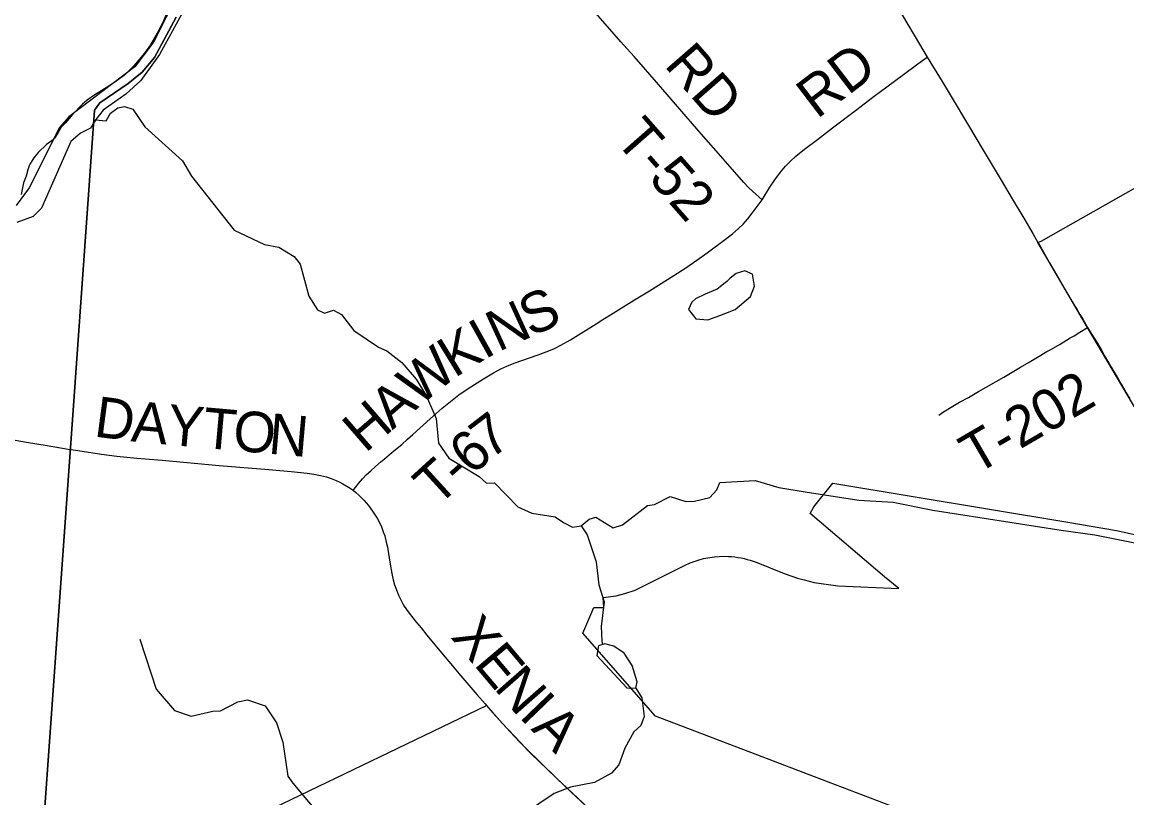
# Model space of a CAD drawing. Extents: x 1410790 to 1770854, y 448063 to 770588.
# Drawn here: x 1552911 to 1561071, y 621077 to 626808 of the extents above; entities that cross this region are included whole.
import ezdxf

# ---------------------------------------------------------------- set-up
doc = ezdxf.new("R2010")
doc.units = 0
for name, color, linetype in [('GM_X_Corporation', 7, 'Continuous'), ('GM_X_County_Road', 7, 'Continuous'), ('GM_X_County_Road_Text', 7, 'Continuous'), ('GM_X_Major_River', 7, 'Continuous'), ('GM_X_Minor_Lake', 7, 'Continuous'), ('GM_X_Minor_River', 7, 'Continuous'), ('GM_X_Section', 7, 'Continuous'), ('GM_X_Township', 7, 'Continuous'), ('GM_X_Township_Road', 7, 'Continuous'), ('GM_X_Township_Road_Text', 7, 'Continuous')]:
    doc.layers.add(name, color=color, linetype=linetype)

msp = doc.modelspace()

# ---------------------------------------------------------------- linework, layer by layer
at = {"layer": 'GM_X_Corporation'}
for points in [[(1561444, 623429.9), (1560780.1, 624552.6), (1560414.5, 625180), (1560438.4, 625189.6), (1562551.7, 626389)], [(1559590.2, 620916.8), (1558763.5, 621232.2), (1558376.6, 621379.5), (1557589.1, 621680.3), (1557052.9, 622294.1), (1557133.4, 622483.3), (1557206.9, 622482.5), (1557204.2, 622556.3), (1557298.8, 622570.3), (1557363.2, 622586.2), (1557439.8, 622612.5), (1557802.8, 622794), (1557845.2, 622813), (1557911.1, 622835.7), (1557944.8, 622844.5), (1557990.5, 622853.4), (1558025, 622858), (1558059.8, 622860.8), (1558094.6, 622861.7), (1558129.5, 622860.9), (1558151.1, 622859.4), (1558175.8, 622856.9), (1558198.8, 622853.7), (1558221.7, 622849.7), (1558244.4, 622844.8), (1558267, 622839.2), (1558289.3, 622832.9), (1558311.4, 622825.7), (1558333.3, 622817.8), (1558539.2, 622735.4), (1558638.1, 622701.1), (1558687, 622687.1), (1558761.2, 622669.3), (1558937.2, 622643), (1559385.5, 622624.7), (1559279.9, 622711.3), (1558732.5, 623178.7), (1558759.6, 623227.8), (1558899.7, 623401.7), (1560635.3, 623113), (1560994.4, 623053.2), (1561338, 622975.9)], [(1553722.2, 620498.4), (1556342.3, 621759.6), (1556458.4, 621625.7), (1556631.3, 621444.4), (1556857.9, 621223.7), (1557174, 620928.4)]]:
    msp.add_lwpolyline(points, dxfattribs=at)
at = {"layer": 'GM_X_County_Road'}
for points in [[(1557670.4, 629810.2), (1557773.1, 629636.7), (1557848, 629509.4), (1557949.7, 629337.1), (1558083.9, 629111.5), (1558219.2, 628882.6), (1558315.4, 628718.5), (1558405, 628569.5), (1558488.1, 628432), (1558545.1, 628336.2), (1558628.1, 628194.7), (1558768.9, 627953.9), (1558861.8, 627795.4), (1559023.4, 627521.2), (1559146.8, 627312.1), (1559284.6, 627077.2), (1559350.9, 626964), (1559414.4, 626856.8), (1559539.7, 626646.1), (1559595.9, 626549.7)], [(1559595.9, 626549.7), (1559707.8, 626369.5), (1559781.8, 626245.6), (1559900.7, 626045.1), (1560010.6, 625862.2), (1560143.5, 625639.4), (1560223.8, 625503.7), (1560308.8, 625359.5), (1560376, 625246.6), (1560414.5, 625180)], [(1560414.5, 625180), (1560429.8, 625152.8), (1560499.6, 625030.1), (1560579.1, 624894.3), (1560608.5, 624843.2), (1560639.8, 624789.3), (1560658.1, 624758.3), (1560670.1, 624738.8), (1560687, 624710.8), (1560700.6, 624688.4), (1560713.8, 624665.9), (1560724.1, 624649.2), (1560742.9, 624618.6), (1560780, 624552.6)], [(1560780, 624552.6), (1560807.5, 624508.2), (1560855.9, 624430.6), (1560882.5, 624385.5), (1560903.9, 624348.6), (1560913.7, 624331.6), (1560948.2, 624272), (1560977.7, 624220.9), (1561005.5, 624172.6), (1561028.3, 624132.7), (1561054.8, 624087.4), (1561064.9, 624070.4), (1561091.8, 624025.4)], [(1551496.8, 624100.4), (1551503, 624098), (1551559.9, 624074.5), (1551755.9, 623993.3), (1552002, 623893.7), (1552060.1, 623871.3), (1552115.8, 623852.3), (1552162.7, 623838.5), (1552223, 623824.3), (1552294.1, 623812.9), (1552362.2, 623802.1), (1552456, 623786.2), (1552494.7, 623779.6), (1552747.4, 623739.8), (1552944.7, 623705.8), (1553096.5, 623679.4), (1553252.7, 623654.1)], [(1553252.7, 623654.1), (1553323.1, 623642.7), (1553498.2, 623616.8), (1553612.1, 623602.3), (1553758.6, 623585.9), (1553820.6, 623580.9), (1553944.9, 623571.4), (1554366.3, 623533.3), (1554732.5, 623503.5), (1554761.3, 623500.9)], [(1554761.3, 623500.9), (1554899.1, 623488.2), (1555016.6, 623475), (1555066.8, 623469.1), (1555115.4, 623459.5), (1555159.7, 623449.1), (1555194.4, 623437.4), (1555230.3, 623422), (1555252.5, 623412.2), (1555281.2, 623397.4), (1555322.4, 623372.3), (1555356.5, 623349.6)], [(1555356.5, 623349.6), (1555376.4, 623332.4), (1555397.4, 623312.9), (1555434.5, 623277.1), (1555451.8, 623257.5), (1555469.2, 623237.5), (1555483.3, 623219.2), (1555505.4, 623188.8), (1555529.9, 623150.1), (1555540.5, 623130.3), (1555551.4, 623110.1), (1555562.1, 623087.4), (1555571, 623065.4), (1555579.3, 623043.3), (1555589.6, 623011.9), (1555601.2, 622967.3), (1555609.2, 622928.7), (1555630.4, 622802.8), (1555642.1, 622735.2), (1555652.4, 622687.5), (1555662.6, 622649.9), (1555675.6, 622613.2), (1555692, 622574.1), (1555710.5, 622536), (1555729.4, 622501.9), (1555750.1, 622468.8), (1555769.2, 622442.5), (1555825, 622374), (1555857.9, 622333.1), (1555900.3, 622278.8), (1556009, 622147.6), (1556062.3, 622085.3), (1556150.6, 621979.5), (1556270.7, 621840.8), (1556332.1, 621772.4), (1556342.3, 621759.6)], [(1556342.3, 621759.6), (1556389, 621704.3), (1556458.4, 621625.7), (1556547.5, 621529.6), (1556591, 621485.1), (1556671.7, 621403.6), (1556789.2, 621289.4), (1556857.9, 621223.7), (1556966.8, 621119.4), (1557041.1, 621050), (1557125.4, 620972.1), (1557264.3, 620847.2), (1557407.4, 620717.1), (1557478.5, 620654.1), (1557578.1, 620568.8), (1557687.7, 620474.9), (1557764.4, 620407.5)]]:
    msp.add_lwpolyline(points, dxfattribs=at)
at = {"layer": 'GM_X_Major_River'}
for points in [[(1554065.4, 627026.1), (1553881.1, 626659.4), (1553745, 626478), (1553256.3, 626107.9), (1553188.5, 626029.2), (1552964.5, 625583.2), (1552867.5, 625453)], [(1554146.2, 626968.2), (1553925.2, 626568.3), (1553788.8, 626376.9), (1553676.5, 626275.1), (1553509.7, 626156.5), (1553456.1, 626089.5), (1553416.7, 626024.3), (1553341.8, 625987.8), (1553270.3, 625925.2), (1553055.3, 625432.9), (1552993.9, 625372.2), (1552872.8, 625326.7)]]:
    msp.add_lwpolyline(points, dxfattribs=at)
at = {"layer": 'GM_X_Minor_Lake'}
for points in [[(1557886.1, 624763.5), (1557857.5, 624740.1), (1557834.4, 624684.4), (1557887.1, 624615.1), (1557977.2, 624609.3), (1558064, 624641.5), (1558177.1, 624685.3), (1558291.3, 624781.2), (1558320.9, 624856.8), (1558306.6, 624945.3), (1558249, 624970.6), (1558186.5, 624951.8), (1558141.7, 624916.7), (1558117.1, 624893.1)], [(1558117.1, 624893.1), (1558045.4, 624836.1), (1557957.3, 624797.6), (1557886.1, 624763.5)], [(1557378.1, 621890.7), (1557444.2, 621887.5), (1557455, 621935.5), (1557416.9, 622054.5), (1557358.4, 622145.8), (1557281.1, 622197.3), (1557215.2, 622214.5), (1557168.9, 622201.2), (1557155.6, 622129.3)], [(1557155.6, 622129.3), (1557378.1, 621890.7)]]:
    msp.add_lwpolyline(points, dxfattribs=at)
at = {"layer": 'GM_X_Minor_River'}
for points in [[(1553453.7, 626085.5), (1553532.3, 626079), (1553563.3, 626136.6), (1553618.1, 626173.8), (1553668.4, 626184.9), (1553730.2, 626165.8), (1553818.2, 626034), (1554096.6, 625784.5), (1554162.8, 625671.1), (1554476.8, 625270.6), (1554701.5, 625164.4), (1554807.4, 625144.6), (1554920.5, 625076.4), (1554965.6, 625019.5), (1555029.8, 624783.7), (1555092.2, 624682.4), (1555145.9, 624657.4), (1555212.5, 624680.3), (1555270, 624647.2), (1555362.2, 624529.3), (1555544.6, 624407.8), (1555604.2, 624378.7), (1555717, 624292.5), (1555821.2, 624170.4), (1555895.3, 624048.8), (1555968.6, 623879), (1555987.6, 623698.1), (1556063.8, 623586.5), (1556286.1, 623452.3), (1556341.4, 623403.2), (1556401.5, 623404.1), (1556572.9, 623226.7), (1556676.4, 623180.7), (1556848.3, 623153.7), (1556909.8, 623112.5), (1556975.3, 623077.3), (1557041.6, 623086.2), (1557098.6, 623135.3), (1557149, 623150.5), (1557276, 623072.1), (1557346.5, 623094.9), (1557529.4, 623236.2), (1557581.6, 623245.3), (1557696.9, 623303.5), (1557812.6, 623267.4), (1557876.7, 623268.3), (1557991.5, 623296.4), (1558042.6, 623353.7), (1558065.6, 623407.4), (1558326.4, 623423), (1558500, 623369.8), (1558695.9, 623338.4), (1559091.8, 623277.3), (1559346.1, 623262.9), (1559637.8, 623201.7), (1560585.6, 623054.9), (1560833.6, 623020.5), (1561413, 622904.1)], [(1557041.6, 623086.2), (1557084.6, 623021.2), (1557151.4, 622821.5), (1557170.5, 622650.6), (1557210.5, 622525.5), (1557189.3, 622343.3), (1557193.5, 622234.9), (1557197.6, 622209.4)], [(1553781.6, 622249.7), (1553901.6, 621880.5), (1554037.2, 621721.7), (1554158.8, 621681.4), (1554319.8, 621716.8), (1554376, 621719.8), (1554505.5, 621787.8), (1554575.8, 621800.7), (1554705.4, 621758.3), (1554791.5, 621632.4), (1554837.2, 621489.2), (1554872.9, 621237.7), (1554910.1, 621184.9), (1555090.9, 620971.1)], [(1557444.2, 621887.5), (1557489.1, 621816.5), (1557504.7, 621677.8), (1557481.5, 621612), (1557428.6, 621564.8), (1557362.4, 621443.5), (1557318.2, 621321.9), (1557265, 621260.6), (1557139.5, 621190.5), (1556960.5, 621155.5), (1556841.4, 621109.4), (1556614.3, 620956.8)]]:
    msp.add_lwpolyline(points, dxfattribs=at)
at = {"layer": 'GM_X_Section'}
msp.add_lwpolyline([(1553974, 626858.9), (1553949, 626799.3), (1553909.9, 626725.9), (1553860.6, 626640.7), (1553815.6, 626579.5), (1553736.1, 626484.8), (1553667, 626415.9), (1553606.4, 626370.9), (1553551.8, 626335.8), (1553448.8, 626271.4), (1553392.2, 626232.3), (1553357.7, 626200.9), (1553282.6, 626126.1), (1553231.6, 626062.9), (1553199.1, 626031.4), (1553178.5, 625993.8), (1553149.8, 625950.3), (1553133.6, 625934.5), (1553091.1, 625905.2), (1553030.2, 625844.2), (1552997.6, 625806.7), (1552966.7, 625753.2), (1552954.2, 625717.4), (1552941.5, 625669.6), (1552920.6, 625620), (1552905.3, 625534.3)], dxfattribs=at)
at = {"layer": 'GM_X_Township'}
for points in [[(1554048.7, 626845.3), (1553889.7, 626546), (1553798.5, 626438.6), (1553693.5, 626355.4), (1553485.7, 626213), (1553445.1, 626157.2), (1553265.2, 623629), (1553007.8, 620011.9)], [(1553007.8, 620011.9), (1553265.2, 623629), (1553445.1, 626157.2), (1553485.7, 626213), (1553693.5, 626355.4), (1553798.5, 626438.6), (1553889.7, 626546), (1554048.7, 626845.3)]]:
    msp.add_lwpolyline(points, dxfattribs=at)
at = {"layer": 'GM_X_Township_Road'}
for points in [[(1558377.8, 625496.3), (1558306.8, 625559), (1558275.2, 625587.5), (1558241.5, 625623.2), (1558071.1, 625818.4), (1557926.7, 625984), (1557751.7, 626183.8), (1557628.1, 626328.4), (1557516, 626456.9), (1557431.5, 626552.9), (1557379.4, 626611.8), (1557333.9, 626663.4), (1557284, 626719.9), (1557165.2, 626855.6), (1557094.5, 626937.5), (1556980.5, 627068.7), (1556928.3, 627127.5), (1556863.6, 627201.6), (1556784.6, 627293.6), (1556724.5, 627358.7), (1556671.1, 627416.3), (1556623.8, 627470.7), (1556623.1, 627471.5)], [(1558377.8, 625496.3), (1558434.6, 625589.5), (1558471.2, 625643.4), (1558511.9, 625698.7), (1558549.5, 625743.8), (1558583.4, 625779), (1558627.2, 625818.2), (1558690.5, 625870.1), (1558784.9, 625941), (1558897, 626026.8), (1559066.7, 626156.1), (1559205.4, 626260.8), (1559297.7, 626329.1), (1559421.1, 626421.8), (1559526.2, 626500.5), (1559595.9, 626549.7)], [(1555757.1, 623726.2), (1555796, 623761.5), (1555925.3, 623877.7), (1556014.1, 623955.5), (1556074.5, 624005.7), (1556136.8, 624053.5), (1556206.9, 624101.7), (1556320.1, 624174.1), (1556393.2, 624217.6), (1556447.8, 624246.8), (1556492.2, 624267.4), (1556546.8, 624289.2), (1556723.7, 624349.4), (1556800.6, 624378.7), (1556843, 624396.8), (1556890.1, 624420.5), (1556961.4, 624461.6), (1557151.2, 624579.1), (1557201.2, 624610.3), (1557257, 624644.8), (1557435.1, 624755.8), (1557544, 624823), (1557725.1, 624935.6), (1557813.4, 624992.6), (1557894.6, 625048.5), (1557971.7, 625104.4), (1558106.1, 625204), (1558129.8, 625221.7), (1558158.3, 625244), (1558203.4, 625282.5), (1558236.4, 625314.9), (1558271.4, 625354.5), (1558311.5, 625406.8), (1558377.8, 625496.3)], [(1559681.7, 623905.5), (1559717.6, 623928.2), (1559774.2, 623963), (1559835.5, 623999.5), (1559900.8, 624035.7), (1559974.4, 624078.4), (1560161.8, 624186.4), (1560286.2, 624259.2), (1560348.2, 624295.5), (1560410, 624332.5), (1560480.8, 624373.7), (1560515, 624393.1), (1560577.2, 624429.6), (1560652.9, 624475.2), (1560681.3, 624491.6), (1560723.4, 624516.8), (1560780, 624552.6)], [(1555563.6, 623561), (1555569.8, 623566.4), (1555658.1, 623639.9), (1555715.8, 623688.7), (1555757.1, 623726.2)], [(1555356.5, 623349.6), (1555373.3, 623369.9), (1555395.7, 623399.2), (1555425.9, 623434.9), (1555454.8, 623465.6), (1555485.8, 623493.1), (1555522.4, 623525.4), (1555563.6, 623561)]]:
    msp.add_lwpolyline(points, dxfattribs=at)

# ---------------------------------------------------------------- texts
at = {"layer": 'GM_X_County_Road_Text'}
for s, rotation, p in [('D', 352.43761, (1553435.7, 623748)), ('A', 354.68953, (1553710.2, 623711.8)), ('Y', 354.94514, (1553974.5, 623687.2)), ('T', 354.9406, (1554237.5, 623664)), ('O', 354.94079, (1554461, 623644.2)), ('N', 354.94079, (1554724, 623620.9)), ('X', 310.15679, (1556071.1, 622264.6)), ('E', 310.17898, (1556241.4, 622062.8)), ('N', 311.22496, (1556390.1, 621886.8)), ('I', 313.95768, (1556574.7, 621676.7)), ('A', 315.12353, (1556664.9, 621583.3))]:
    msp.add_text(s, height=300, rotation=rotation, dxfattribs=at).set_placement(p)
at = {"layer": 'GM_X_Township_Road_Text'}
for s, rotation, p in [('RD', 311.14175, (1557647.4, 626487.3)), ('RD', 37.36048, (1558781.9, 626087.6)), ('T-52', 311.25366, (1557281.3, 625935.2)), ('S', 24.48013, (1556668.6, 624479.9)), ('N', 24.62273, (1556428.8, 624370)), ('K', 31.5254, (1556104.6, 624176.4)), ('I', 29.18045, (1556326.9, 624312.8)), ('W', 39.15022, (1555843.7, 623963.1)), ('T-202', 30.19651, (1559954, 623459.9)), ('A', 40.81821, (1555645.7, 623792)), ('H', 40.82611, (1555445.9, 623619.4)), ('7', 37.40487, (1556368.5, 623571.8)), ('6', 41.36949, (1556234.1, 623453.1)), ('T', 42.36565, (1555977, 623221.3)), ('-', 41.46498, (1556141.8, 623371.6))]:
    msp.add_text(s, height=300, rotation=rotation, dxfattribs=at).set_placement(p)

doc.saveas('drawing.dxf')
